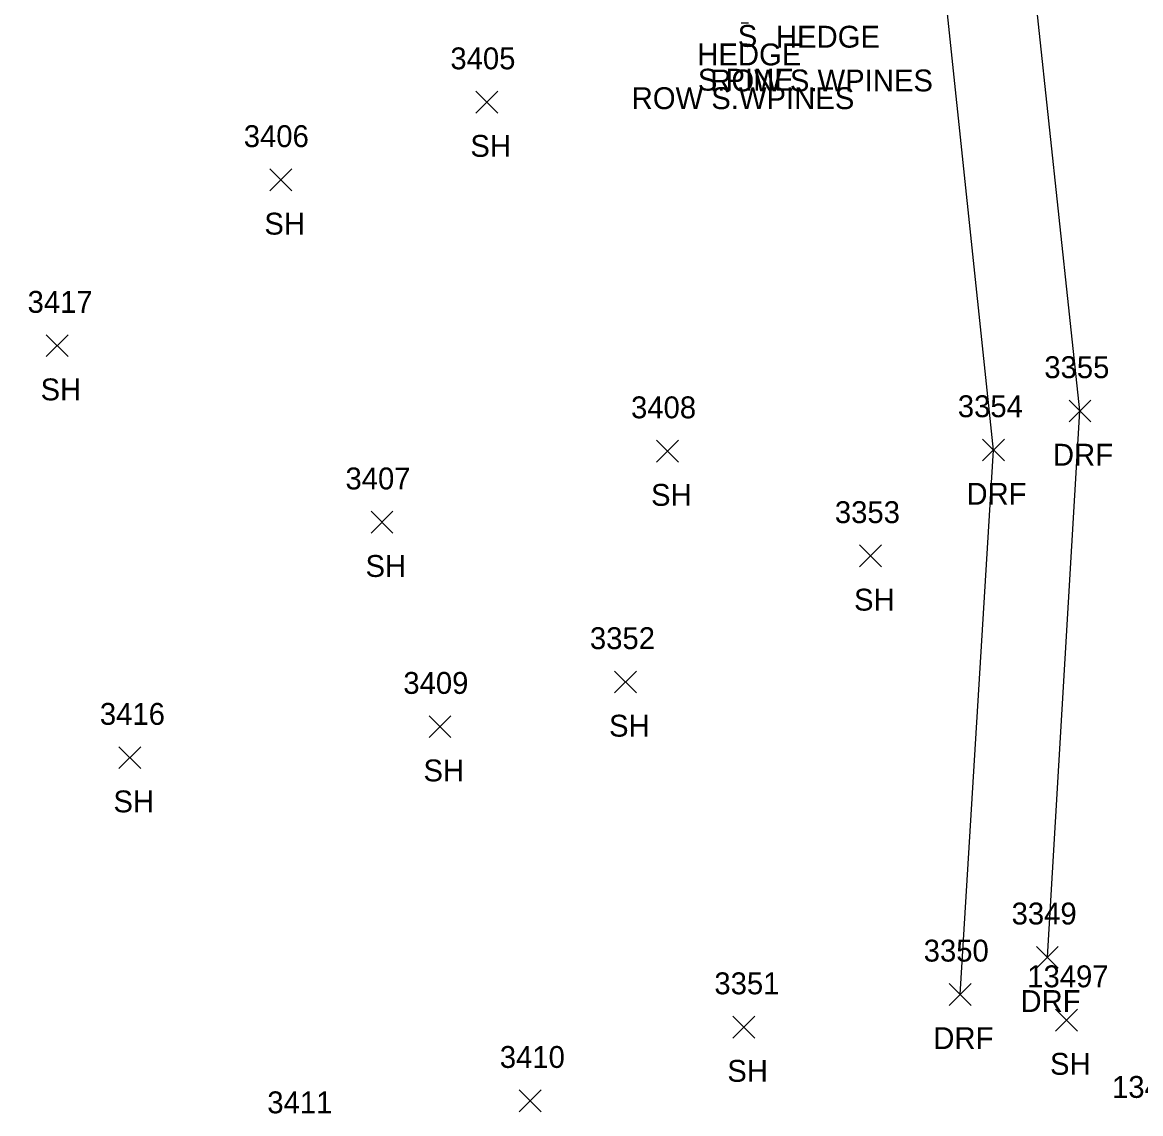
# Model space of a CAD drawing. Extents: x 1439173 to 1457902, y 641926 to 659889.
# Drawn here: x 1446950.6 to 1447052.8, y 651244 to 651343.8 of the extents above; entities that cross this region are included whole.
import ezdxf

# ---------------------------------------------------------------- set-up
doc = ezdxf.new("R2010")
doc.units = 0
for name, color, linetype in [('L_A', 7, 'Continuous'), ('L_C', 7, 'Continuous'), ('L_I', 7, 'Continuous'), ('L_TIC', 7, 'Continuous'), ('LTC', 7, 'Continuous'), ('R_A', 7, 'Continuous'), ('R_I', 7, 'Continuous'), ('R_TIC', 7, 'Continuous'), ('RDF', 7, 'Continuous')]:
    doc.layers.add(name, color=color, linetype=linetype)

msp = doc.modelspace()

# ---------------------------------------------------------------- linework, layer by layer
at = {"layer": 'L_TIC'}
for points in [[(1446992.05, 651335.47), (1446994.05, 651337.47)], [(1446994.05, 651335.47), (1446992.05, 651337.47)], [(1446973.21, 651328.36), (1446975.21, 651330.36)], [(1446975.21, 651328.36), (1446973.21, 651330.36)], [(1446952.75, 651313.21), (1446954.75, 651315.21)], [(1446954.75, 651313.21), (1446952.75, 651315.21)], [(1447008.57, 651303.57), (1447010.57, 651305.57)], [(1447010.57, 651303.57), (1447008.57, 651305.57)], [(1446982.46, 651297.07), (1446984.46, 651299.07)], [(1446984.46, 651297.07), (1446982.46, 651299.07)], [(1447027.13, 651293.99), (1447029.13, 651295.99)], [(1447029.13, 651293.99), (1447027.13, 651295.99)], [(1447004.73, 651282.47), (1447006.73, 651284.47)], [(1447006.73, 651282.47), (1447004.73, 651284.47)], [(1446987.76, 651278.38), (1446989.76, 651280.38)], [(1446989.76, 651278.38), (1446987.76, 651280.38)], [(1446959.41, 651275.55), (1446961.41, 651277.55)], [(1446961.41, 651275.55), (1446959.41, 651277.55)], [(1447045.05, 651251.56), (1447047.05, 651253.56)], [(1447047.05, 651251.56), (1447045.05, 651253.56)], [(1447015.54, 651250.92), (1447017.54, 651252.92)], [(1447017.54, 651250.92), (1447015.54, 651252.92)], [(1446996.01, 651244.19), (1446998.01, 651246.19)], [(1446998.01, 651244.19), (1446996.01, 651246.19)]]:
    msp.add_lwpolyline(points, dxfattribs=at)
at = {"layer": 'LTC'}
msp.add_line((1447016.98, 651343.69), (1447016.31, 651343.69), dxfattribs=at)
at = {"layer": 'R_TIC'}
for points in [[(1447046.28, 651307.24), (1447048.28, 651309.24)], [(1447048.28, 651307.24), (1447046.28, 651309.24)], [(1447038.37, 651303.67), (1447040.37, 651305.67)], [(1447040.37, 651303.67), (1447038.37, 651305.67)], [(1447043.3, 651257.3), (1447045.3, 651259.3)], [(1447045.3, 651257.3), (1447043.3, 651259.3)], [(1447035.33, 651253.91), (1447037.33, 651255.91)], [(1447037.33, 651253.91), (1447035.33, 651255.91)]]:
    msp.add_lwpolyline(points, dxfattribs=at)
at = {"layer": 'RDF'}
for points in [[(1447044.3, 651258.3), (1447047.28, 651308.24), (1447042.53, 651352.47), (1447031.55, 651387.58), (1447018.84, 651422.43), (1447008.69, 651451.5), (1446996.31, 651480.89), (1446983.41, 651497.86), (1446964.66, 651515.37), (1446940.57, 651527.52), (1446919.22, 651519.96), (1446876.41, 651509.91), (1446852.24, 651495.91), (1446825.79, 651487.57)], [(1447036.33, 651254.91), (1447039.37, 651304.67), (1447034.6, 651350.05), (1447021.76, 651386.13), (1447012.16, 651418.67), (1447001.09, 651449.43), (1446988.33, 651476.97), (1446977.45, 651492.98), (1446960.56, 651506.61), (1446938.19, 651519.03), (1446918.12, 651510.6), (1446878.79, 651500.51), (1446855.91, 651487.83), (1446830.39, 651477.65)]]:
    msp.add_lwpolyline(points, dxfattribs=at)

# ---------------------------------------------------------------- texts
at = {"layer": 'L_A'}
for s, p in [('S', (1447015.99, 651341.52)), ('HEDGE', (1447019.48, 651341.45)), ('HEDGE', (1447012.29, 651339.83)), ('SH', (1446991.54, 651331.47)), ('SH', (1446972.7, 651324.36)), ('SH', (1446952.24, 651309.21)), ('SH', (1447008.06, 651299.57)), ('SH', (1446981.95, 651293.07)), ('SH', (1447026.62, 651289.99)), ('SH', (1447004.22, 651278.47)), ('SH', (1446987.25, 651274.38)), ('SH', (1446958.9, 651271.55)), ('SH', (1447044.54, 651247.56)), ('SH', (1447015.03, 651246.92))]:
    msp.add_text(s, height=2, dxfattribs=at).set_placement(p)
at = {"layer": 'L_C'}
for s, p in [('S.PINE', (1447012.34, 651337.52)), ('ROW S.WPINES', (1447013.48, 651337.45)), ('ROW S.WPINES', (1447006.29, 651335.83))]:
    msp.add_text(s, height=2, dxfattribs=at).set_placement(p)
at = {"layer": 'L_I'}
for s, p in [('3405', (1446989.71, 651339.47)), ('3406', (1446970.82, 651332.36)), ('3417', (1446951.05, 651317.21)), ('3408', (1447006.23, 651307.57)), ('3407', (1446980.12, 651301.07)), ('3353', (1447024.87, 651297.99)), ('3352', (1447002.47, 651286.47)), ('3409', (1446985.41, 651282.38)), ('3416', (1446957.66, 651279.55)), ('13497', (1447042.46, 651255.56)), ('3351', (1447013.85, 651254.92)), ('3410', (1446994.23, 651248.19)), ('13490', (1447050.21, 651245.45)), ('3411', (1446972.97, 651244.04))]:
    msp.add_text(s, height=2, dxfattribs=at).set_placement(p)
at = {"layer": 'R_A'}
for p in [(1447044.81, 651303.24), (1447036.9, 651299.67), (1447041.84, 651253.3), (1447033.87, 651249.91)]:
    msp.add_text('DRF', height=2, dxfattribs=at).set_placement(p)
at = {"layer": 'R_I'}
for s, p in [('3355', (1447044.02, 651311.24)), ('3354', (1447036.11, 651307.67)), ('3349', (1447041.03, 651261.3)), ('3350', (1447032.99, 651257.91))]:
    msp.add_text(s, height=2, dxfattribs=at).set_placement(p)

doc.saveas('drawing.dxf')
